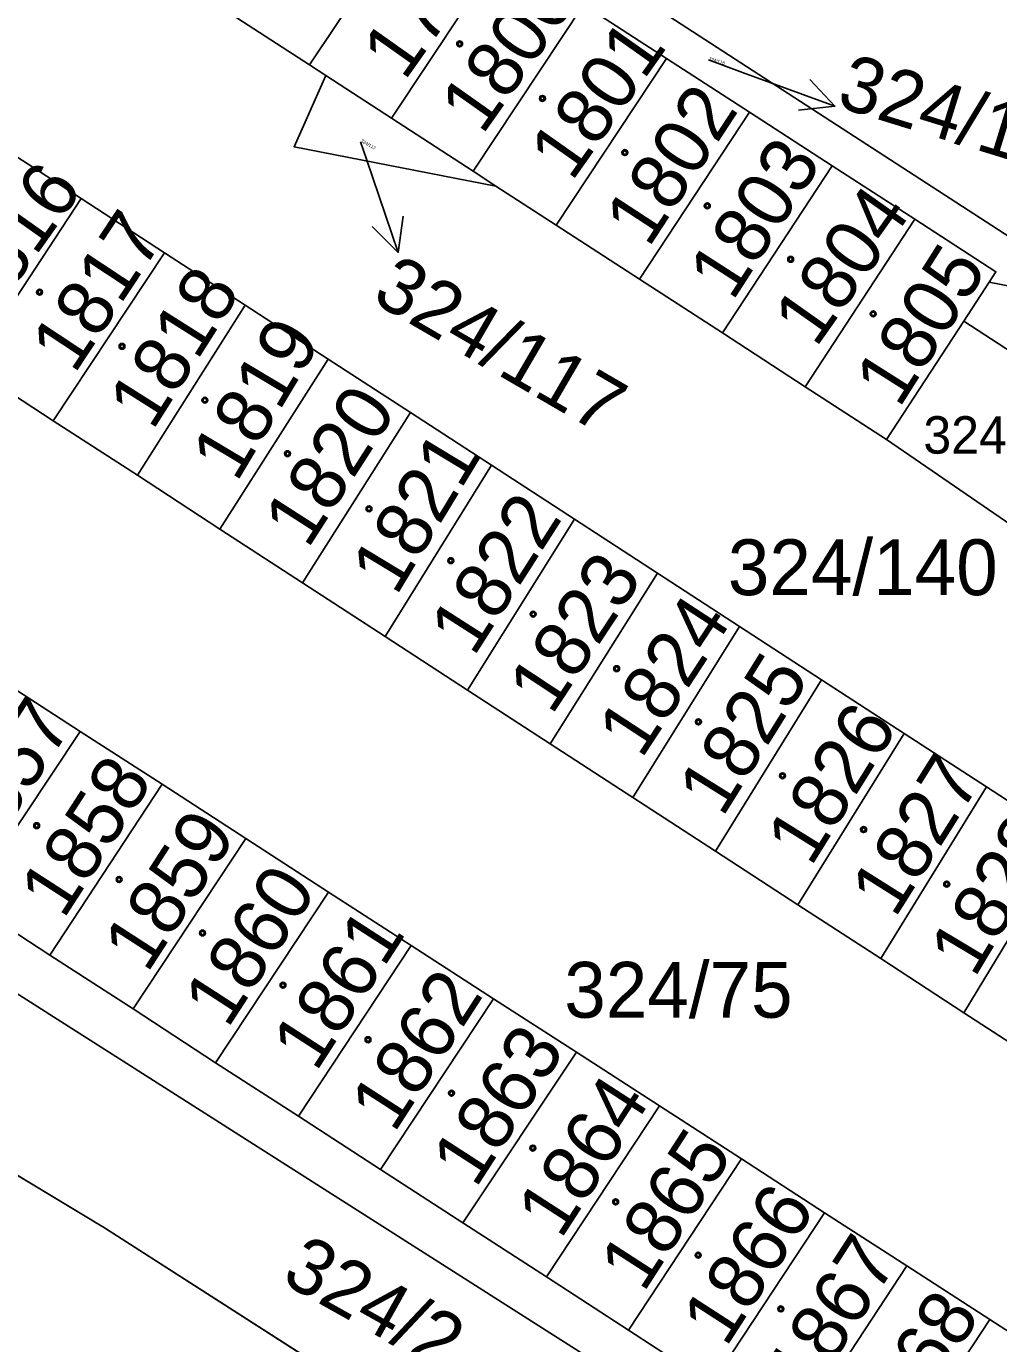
# Model space of a CAD drawing. Extents: x -598233 to -596890, y -1157848 to -1156431.
# Drawn here: x -597182.25 to -597152.65, y -1157647.79 to -1157607.67 of the extents above; entities that cross this region are included whole.
import ezdxf

# ---------------------------------------------------------------- set-up
doc = ezdxf.new("R2010")
doc.units = 0
for name, color, linetype in [('Level 1', 7, 'Continuous'), ('Level 4', 7, 'Continuous'), ('Level 5', 7, 'Continuous'), ('Level 57', 7, 'Continuous'), ('Level 60', 7, 'Continuous'), ('Vrstva 54', 7, 'Continuous'), ('Vrstva 60', 7, 'Continuous')]:
    doc.layers.add(name, color=color, linetype=linetype)

msp = doc.modelspace()

# ---------------------------------------------------------------- linework, layer by layer
at = {"layer": 'Level 1'}
for points in [[(-597409.97, -1157511.62), (-597401.88, -1157508.83), (-597373.87, -1157526.16), (-597366.75, -1157525.36), (-597335.98, -1157542.67), (-597325.9, -1157551.23), (-597302.56, -1157566.5), (-597285.2, -1157579.74), (-597270.24, -1157592.06), (-597269.3, -1157592.83), (-597259.47, -1157596.07), (-597250.85, -1157598.17), (-597245.81, -1157601.01), (-597239.94, -1157604.31), (-597223.03, -1157616.87), (-597206.27, -1157628.35), (-597179.87, -1157644.26), (-597115.94, -1157685.24), (-597093.49, -1157698.66), (-597086.96, -1157702.56), (-597050.66, -1157721.6)], [(-597144.73, -1157635.19), (-597124.59, -1157647.92), (-597112.62, -1157653.99), (-597115.75, -1157660.25), (-597114.28, -1157671.45), (-597118.54, -1157677.88), (-597228.54, -1157607.83), (-597232.29, -1157605.23), (-597228.65, -1157599.56)], [(-597245.81, -1157601.01), (-597239.94, -1157604.31), (-597223.03, -1157616.87), (-597206.27, -1157628.35), (-597179.87, -1157644.26), (-597115.94, -1157685.24)], [(-597170.16, -1157602.5), (-597149.02, -1157616.22)], [(-597173.63, -1157608.84), (-597170.26, -1157603.79)], [(-597167.78, -1157605.4), (-597171.14, -1157610.46)], [(-597176.16, -1157607.2), (-597173.63, -1157608.84)], [(-597168.65, -1157612.08), (-597165.29, -1157607.01)], [(-597165.29, -1157607.01), (-597162.76, -1157608.64)], [(-597173.13, -1157609.16), (-597173.63, -1157608.84)], [(-597166.12, -1157613.72), (-597162.76, -1157608.64)], [(-597162.76, -1157608.64), (-597160.23, -1157610.28)], [(-597173.13, -1157609.16), (-597174.1, -1157611.33), (-597167.96, -1157612.53)], [(-597171.14, -1157610.46), (-597173.13, -1157609.16)], [(-597171.14, -1157610.46), (-597168.65, -1157612.08)], [(-597160.23, -1157610.28), (-597163.58, -1157615.37)], [(-597160.23, -1157610.28), (-597157.72, -1157611.91)], [(-597180.58, -1157612.91), (-597183.1, -1157611.28)], [(-597161.06, -1157617), (-597157.72, -1157611.91)], [(-597157.72, -1157611.91), (-597155.2, -1157613.54)], [(-597167.96, -1157612.53), (-597168.65, -1157612.08)], [(-597166.12, -1157613.72), (-597167.96, -1157612.53)], [(-597183.95, -1157618.04), (-597180.58, -1157612.91)], [(-597178.05, -1157614.56), (-597180.58, -1157612.91)], [(-597158.54, -1157618.64), (-597155.2, -1157613.54)], [(-597155.2, -1157613.54), (-597152.73, -1157615.14), (-597152.94, -1157615.46)], [(-597163.58, -1157615.37), (-597166.12, -1157613.72)], [(-597181.44, -1157619.68), (-597178.05, -1157614.56)], [(-597175.59, -1157616.16), (-597178.05, -1157614.56)], [(-597163.58, -1157615.37), (-597161.06, -1157617)], [(-597152.94, -1157615.46), (-597153.71, -1157616.64)], [(-597152.94, -1157615.46), (-597149.02, -1157616.22)], [(-597178.87, -1157621.34), (-597175.59, -1157616.16)], [(-597173.06, -1157617.8), (-597175.59, -1157616.16)], [(-597153.71, -1157616.64), (-597156.06, -1157620.25)], [(-597153.71, -1157616.64), (-597148.86, -1157619.8), (-597151.4, -1157623.45), (-597156.06, -1157620.25)], [(-597158.54, -1157618.64), (-597161.06, -1157617)], [(-597183.95, -1157618.04), (-597181.44, -1157619.68)], [(-597176.36, -1157622.98), (-597173.06, -1157617.8)], [(-597170.56, -1157619.43), (-597173.06, -1157617.8)], [(-597156.06, -1157620.25), (-597158.54, -1157618.64)], [(-597181.44, -1157619.68), (-597178.87, -1157621.34)], [(-597170.56, -1157619.43), (-597173.84, -1157624.61)], [(-597168.09, -1157621.03), (-597170.56, -1157619.43)], [(-597168.09, -1157621.03), (-597171.33, -1157626.25)], [(-597165.56, -1157622.68), (-597168.09, -1157621.03)], [(-597178.87, -1157621.34), (-597176.36, -1157622.98)], [(-597168.82, -1157627.88), (-597165.56, -1157622.68)], [(-597163.04, -1157624.32), (-597165.56, -1157622.68)], [(-597176.36, -1157622.98), (-597173.84, -1157624.61)], [(-597163.04, -1157624.32), (-597166.3, -1157629.52)], [(-597160.54, -1157625.94), (-597163.04, -1157624.32)], [(-597173.84, -1157624.61), (-597171.33, -1157626.25)], [(-597163.79, -1157631.15), (-597160.54, -1157625.94)], [(-597158.04, -1157627.57), (-597160.54, -1157625.94)], [(-597171.33, -1157626.25), (-597168.82, -1157627.88)], [(-597183.14, -1157627.51), (-597180.61, -1157629.14)], [(-597158.04, -1157627.57), (-597161.27, -1157632.79)], [(-597155.53, -1157629.2), (-597158.04, -1157627.57)], [(-597168.82, -1157627.88), (-597166.3, -1157629.52)], [(-597184.06, -1157634.31), (-597180.61, -1157629.14)], [(-597180.61, -1157629.14), (-597178.12, -1157630.75)], [(-597158.76, -1157634.42), (-597155.53, -1157629.2)], [(-597153.02, -1157630.83), (-597155.53, -1157629.2)], [(-597166.3, -1157629.52), (-597163.79, -1157631.15)], [(-597178.12, -1157630.75), (-597181.54, -1157635.95)], [(-597178.12, -1157630.75), (-597175.57, -1157632.4)], [(-597156.24, -1157636.06), (-597153.02, -1157630.83)], [(-597150.52, -1157632.45), (-597153.02, -1157630.83)], [(-597163.79, -1157631.15), (-597161.27, -1157632.79)], [(-597179, -1157637.59), (-597175.57, -1157632.4)], [(-597175.57, -1157632.4), (-597173.05, -1157634.04)], [(-597150.52, -1157632.45), (-597153.71, -1157637.71)], [(-597161.27, -1157632.79), (-597158.76, -1157634.42)], [(-597173.05, -1157634.04), (-597176.49, -1157639.23)], [(-597173.05, -1157634.04), (-597170.54, -1157635.66)], [(-597181.54, -1157635.95), (-597184.06, -1157634.31)], [(-597158.76, -1157634.42), (-597156.24, -1157636.06)], [(-597173.97, -1157640.86), (-597170.54, -1157635.66)], [(-597170.54, -1157635.66), (-597168.03, -1157637.28)], [(-597179, -1157637.59), (-597181.54, -1157635.95)], [(-597156.24, -1157636.06), (-597153.71, -1157637.71)], [(-597168.03, -1157637.28), (-597171.47, -1157642.48)], [(-597168.03, -1157637.28), (-597165.5, -1157638.91)], [(-597176.49, -1157639.23), (-597179, -1157637.59)], [(-597153.71, -1157637.71), (-597151.2, -1157639.34)], [(-597168.96, -1157644.11), (-597165.5, -1157638.91)], [(-597165.5, -1157638.91), (-597162.98, -1157640.54)], [(-597173.97, -1157640.86), (-597176.49, -1157639.23)], [(-597166.42, -1157645.75), (-597162.98, -1157640.54)], [(-597162.98, -1157640.54), (-597160.48, -1157642.16)], [(-597171.47, -1157642.48), (-597173.97, -1157640.86)], [(-597160.48, -1157642.16), (-597163.92, -1157647.38)], [(-597160.48, -1157642.16), (-597157.95, -1157643.8)], [(-597168.96, -1157644.11), (-597171.47, -1157642.48)], [(-597166.42, -1157645.75), (-597168.96, -1157644.11)], [(-597161.39, -1157649.02), (-597157.95, -1157643.8)], [(-597157.95, -1157643.8), (-597155.44, -1157645.42)], [(-597163.92, -1157647.38), (-597166.42, -1157645.75)], [(-597155.44, -1157645.42), (-597158.87, -1157650.65)], [(-597155.44, -1157645.42), (-597152.92, -1157647.05)], [(-597156.36, -1157652.28), (-597152.92, -1157647.05)], [(-597152.92, -1157647.05), (-597150.4, -1157648.68)], [(-597161.39, -1157649.02), (-597163.92, -1157647.38)]]:
    msp.add_lwpolyline(points, dxfattribs=at)
at = {"layer": 'Level 5'}
for centre, radius in [((-597169.06, -1157608.2), 0.09), ((-597169.06, -1157608.2), 0.0521), ((-597166.54, -1157609.86), 0.09), ((-597166.54, -1157609.86), 0.0521), ((-597164.03, -1157611.51), 0.09), ((-597164.03, -1157611.51), 0.0521), ((-597161.52, -1157613.13), 0.09), ((-597161.52, -1157613.13), 0.0521), ((-597158.98, -1157614.76), 0.09), ((-597158.98, -1157614.76), 0.0521), ((-597181.85, -1157615.76), 0.09), ((-597181.85, -1157615.76), 0.0521), ((-597156.47, -1157616.42), 0.09), ((-597156.47, -1157616.42), 0.0521), ((-597179.34, -1157617.41), 0.09), ((-597179.34, -1157617.41), 0.0521), ((-597176.82, -1157619.05), 0.09), ((-597176.82, -1157619.05), 0.0521), ((-597174.3, -1157620.68), 0.09), ((-597174.3, -1157620.68), 0.0521), ((-597171.82, -1157622.36), 0.09), ((-597171.82, -1157622.36), 0.0521), ((-597169.33, -1157623.94), 0.09), ((-597169.33, -1157623.94), 0.0521), ((-597166.82, -1157625.57), 0.09), ((-597166.82, -1157625.57), 0.0521), ((-597164.28, -1157627.23), 0.09), ((-597164.28, -1157627.23), 0.0521), ((-597161.79, -1157628.85), 0.09), ((-597161.79, -1157628.85), 0.0521), ((-597159.23, -1157630.49), 0.09), ((-597159.23, -1157630.49), 0.0521), ((-597181.94, -1157632.01), 0.09), ((-597181.94, -1157632.01), 0.0521), ((-597156.76, -1157632.13), 0.09), ((-597156.76, -1157632.13), 0.0521), ((-597179.43, -1157633.65), 0.09), ((-597179.43, -1157633.65), 0.0521), ((-597154.23, -1157633.79), 0.09), ((-597154.23, -1157633.79), 0.0521), ((-597176.89, -1157635.28), 0.09), ((-597176.89, -1157635.28), 0.0521), ((-597174.44, -1157636.87), 0.09), ((-597174.44, -1157636.87), 0.0521), ((-597171.85, -1157638.53), 0.09), ((-597171.85, -1157638.53), 0.0521), ((-597169.31, -1157640.16), 0.09), ((-597169.31, -1157640.16), 0.0521), ((-597166.83, -1157641.83), 0.09), ((-597166.83, -1157641.83), 0.0521), ((-597164.31, -1157643.47), 0.09), ((-597164.31, -1157643.47), 0.0521), ((-597161.8, -1157645.09), 0.09), ((-597161.8, -1157645.09), 0.0521), ((-597159.28, -1157646.73), 0.09), ((-597159.28, -1157646.73), 0.0521)]:
    msp.add_circle(centre, radius, dxfattribs=at)
at = {"layer": 'Level 57'}
for p, q in [((-597161.48, -1157608.69), (-597160.45, -1157609.066)), ((-597160.45, -1157609.066), (-597157.632, -1157610.094)), ((-597172.08, -1157611.18), (-597171.899, -1157611.711)), ((-597171.899, -1157611.711), (-597170.93, -1157614.55))]:
    msp.add_line(p, q, dxfattribs=at)
for points in [[(-597158.4, -1157609.282), (-597157.632, -1157610.094), (-597158.743, -1157610.221)], [(-597170.78, -1157613.442), (-597170.93, -1157614.55), (-597171.726, -1157613.765)]]:
    msp.add_lwpolyline(points, dxfattribs=at)
at = {"layer": 'Level 60'}
for points in [[(-597302.56, -1157566.5), (-597285.2, -1157579.74), (-597270.24, -1157592.06), (-597269.3, -1157592.83), (-597259.47, -1157596.07), (-597250.85, -1157598.17), (-597245.81, -1157601.01), (-597239.94, -1157604.31), (-597223.03, -1157616.87), (-597206.27, -1157628.35), (-597179.87, -1157644.26), (-597115.94, -1157685.24)], [(-597115.94, -1157685.24), (-597179.87, -1157644.26), (-597206.27, -1157628.35), (-597223.03, -1157616.87), (-597239.94, -1157604.31), (-597245.81, -1157601.01), (-597245.52, -1157600.94), (-597244.68, -1157600.76), (-597243.36, -1157600.43), (-597234.25, -1157598.31), (-597228.65, -1157599.56), (-597232.29, -1157605.23), (-597228.54, -1157607.83), (-597118.54, -1157677.88)], [(-597176.16, -1157607.2), (-597173.63, -1157608.84), (-597173.13, -1157609.16), (-597174.1, -1157611.33), (-597167.96, -1157612.53), (-597166.12, -1157613.72), (-597163.58, -1157615.37), (-597161.06, -1157617), (-597158.54, -1157618.64), (-597156.06, -1157620.25), (-597151.4, -1157623.45)], [(-597118.54, -1157677.88), (-597228.54, -1157607.83)], [(-597150.52, -1157632.45), (-597153.02, -1157630.83), (-597155.53, -1157629.2), (-597158.04, -1157627.57), (-597160.54, -1157625.94), (-597163.04, -1157624.32), (-597165.56, -1157622.68), (-597168.09, -1157621.03), (-597170.56, -1157619.43), (-597173.06, -1157617.8), (-597175.59, -1157616.16), (-597178.05, -1157614.56), (-597180.58, -1157612.91), (-597183.1, -1157611.28)], [(-597148.86, -1157619.8), (-597153.71, -1157616.64), (-597152.94, -1157615.46), (-597149.02, -1157616.22)], [(-597183.95, -1157618.04), (-597181.44, -1157619.68), (-597178.87, -1157621.34), (-597176.36, -1157622.98), (-597173.84, -1157624.61), (-597171.33, -1157626.25), (-597168.82, -1157627.88), (-597166.3, -1157629.52), (-597163.79, -1157631.15), (-597161.27, -1157632.79), (-597158.76, -1157634.42), (-597156.24, -1157636.06), (-597153.71, -1157637.71), (-597151.2, -1157639.34), (-597148.68, -1157640.98), (-597146.18, -1157642.6), (-597143.67, -1157644.23), (-597141.15, -1157645.87), (-597138.66, -1157647.49), (-597136.15, -1157649.12)], [(-597150.4, -1157648.68), (-597152.92, -1157647.05), (-597155.44, -1157645.42), (-597157.95, -1157643.8), (-597160.48, -1157642.16), (-597162.98, -1157640.54), (-597165.5, -1157638.91), (-597168.03, -1157637.28), (-597170.54, -1157635.66), (-597173.05, -1157634.04), (-597175.57, -1157632.4), (-597178.12, -1157630.75), (-597180.61, -1157629.14), (-597183.14, -1157627.51)], [(-597184.06, -1157634.31), (-597181.54, -1157635.95), (-597179, -1157637.59), (-597176.49, -1157639.23), (-597173.97, -1157640.86), (-597171.47, -1157642.48), (-597168.96, -1157644.11), (-597166.42, -1157645.75), (-597163.92, -1157647.38), (-597161.39, -1157649.02)]]:
    msp.add_lwpolyline(points, dxfattribs=at)
for points in [[(-597170.16, -1157602.5), (-597165.35, -1157592.32), (-597143.03, -1157617.39), (-597149.02, -1157616.22)], [(-597170.26, -1157603.79), (-597173.63, -1157608.84), (-597176.16, -1157607.2), (-597172.78, -1157602.16), (-597170.63, -1157603.55)], [(-597152.73, -1157615.14), (-597155.2, -1157613.54), (-597157.72, -1157611.91), (-597160.23, -1157610.28), (-597162.76, -1157608.64), (-597165.29, -1157607.01), (-597167.78, -1157605.4), (-597170.26, -1157603.79), (-597170.63, -1157603.55), (-597170.16, -1157602.5), (-597149.02, -1157616.22), (-597152.94, -1157615.46)], [(-597170.26, -1157603.79), (-597167.78, -1157605.4), (-597171.14, -1157610.46), (-597173.13, -1157609.16), (-597173.63, -1157608.84)], [(-597167.78, -1157605.4), (-597165.29, -1157607.01), (-597168.65, -1157612.08), (-597171.14, -1157610.46)], [(-597165.29, -1157607.01), (-597162.76, -1157608.64), (-597166.12, -1157613.72), (-597167.96, -1157612.53), (-597168.65, -1157612.08)], [(-597162.76, -1157608.64), (-597160.23, -1157610.28), (-597163.58, -1157615.37), (-597166.12, -1157613.72)], [(-597171.14, -1157610.46), (-597168.65, -1157612.08), (-597167.96, -1157612.53), (-597174.1, -1157611.33), (-597173.13, -1157609.16)], [(-597160.23, -1157610.28), (-597157.72, -1157611.91), (-597161.06, -1157617), (-597163.58, -1157615.37)], [(-597186.47, -1157616.41), (-597183.1, -1157611.28), (-597180.58, -1157612.91), (-597183.95, -1157618.04)], [(-597157.72, -1157611.91), (-597155.2, -1157613.54), (-597158.54, -1157618.64), (-597161.06, -1157617)], [(-597180.58, -1157612.91), (-597178.05, -1157614.56), (-597181.44, -1157619.68), (-597183.95, -1157618.04)], [(-597153.71, -1157616.64), (-597156.06, -1157620.25), (-597158.54, -1157618.64), (-597155.2, -1157613.54), (-597152.73, -1157615.14), (-597152.94, -1157615.46)], [(-597178.05, -1157614.56), (-597175.59, -1157616.16), (-597178.87, -1157621.34), (-597181.44, -1157619.68)], [(-597175.59, -1157616.16), (-597173.06, -1157617.8), (-597176.36, -1157622.98), (-597178.87, -1157621.34)], [(-597156.06, -1157620.25), (-597153.71, -1157616.64), (-597148.86, -1157619.8), (-597151.4, -1157623.45)], [(-597173.06, -1157617.8), (-597170.56, -1157619.43), (-597173.84, -1157624.61), (-597176.36, -1157622.98)], [(-597173.84, -1157624.61), (-597170.56, -1157619.43), (-597168.09, -1157621.03), (-597171.33, -1157626.25)], [(-597168.09, -1157621.03), (-597165.56, -1157622.68), (-597168.82, -1157627.88), (-597171.33, -1157626.25)], [(-597165.56, -1157622.68), (-597163.04, -1157624.32), (-597166.3, -1157629.52), (-597168.82, -1157627.88)], [(-597163.04, -1157624.32), (-597160.54, -1157625.94), (-597163.79, -1157631.15), (-597166.3, -1157629.52)], [(-597160.54, -1157625.94), (-597158.04, -1157627.57), (-597161.27, -1157632.79), (-597163.79, -1157631.15)], [(-597184.06, -1157634.31), (-597186.55, -1157632.7), (-597183.14, -1157627.51), (-597180.61, -1157629.14)], [(-597158.04, -1157627.57), (-597155.53, -1157629.2), (-597158.76, -1157634.42), (-597161.27, -1157632.79)], [(-597181.54, -1157635.95), (-597184.06, -1157634.31), (-597180.61, -1157629.14), (-597178.12, -1157630.75)], [(-597158.76, -1157634.42), (-597155.53, -1157629.2), (-597153.02, -1157630.83), (-597156.24, -1157636.06)], [(-597179, -1157637.59), (-597181.54, -1157635.95), (-597178.12, -1157630.75), (-597175.57, -1157632.4)], [(-597153.02, -1157630.83), (-597150.52, -1157632.45), (-597153.71, -1157637.71), (-597156.24, -1157636.06)], [(-597176.49, -1157639.23), (-597179, -1157637.59), (-597175.57, -1157632.4), (-597173.05, -1157634.04)], [(-597150.52, -1157632.45), (-597148.02, -1157634.08), (-597151.2, -1157639.34), (-597153.71, -1157637.71)], [(-597173.97, -1157640.86), (-597176.49, -1157639.23), (-597173.05, -1157634.04), (-597170.54, -1157635.66)], [(-597171.47, -1157642.48), (-597173.97, -1157640.86), (-597170.54, -1157635.66), (-597168.03, -1157637.28)], [(-597168.96, -1157644.11), (-597171.47, -1157642.48), (-597168.03, -1157637.28), (-597165.5, -1157638.91)], [(-597166.42, -1157645.75), (-597168.96, -1157644.11), (-597165.5, -1157638.91), (-597162.98, -1157640.54)], [(-597163.92, -1157647.38), (-597166.42, -1157645.75), (-597162.98, -1157640.54), (-597160.48, -1157642.16)], [(-597161.39, -1157649.02), (-597163.92, -1157647.38), (-597160.48, -1157642.16), (-597157.95, -1157643.8)], [(-597158.87, -1157650.65), (-597161.39, -1157649.02), (-597157.95, -1157643.8), (-597155.44, -1157645.42)], [(-597156.36, -1157652.28), (-597158.87, -1157650.65), (-597155.44, -1157645.42), (-597152.92, -1157647.05)], [(-597153.84, -1157653.92), (-597156.36, -1157652.28), (-597152.92, -1157647.05), (-597150.4, -1157648.68)]]:
    msp.add_lwpolyline(points, close=True, dxfattribs=at)
at = {"layer": 'Vrstva 54'}
for p, q in [((-597206.27, -1157628.35), (-597179.87, -1157644.26)), ((-597179.87, -1157644.26), (-597115.94, -1157685.24))]:
    msp.add_line(p, q, dxfattribs=at)
at = {"layer": 'Vrstva 60'}
for points in [[(-597302.56, -1157566.5), (-597285.2, -1157579.74), (-597270.24, -1157592.06), (-597269.3, -1157592.83), (-597259.47, -1157596.07), (-597250.85, -1157598.17), (-597245.81, -1157601.01), (-597239.94, -1157604.31), (-597223.03, -1157616.87), (-597206.27, -1157628.35), (-597179.87, -1157644.26), (-597115.94, -1157685.24)], [(-597115.94, -1157685.24), (-597179.87, -1157644.26), (-597206.27, -1157628.35), (-597223.03, -1157616.87), (-597239.94, -1157604.31), (-597245.81, -1157601.01), (-597250.85, -1157598.17), (-597259.47, -1157596.07), (-597269.3, -1157592.83), (-597270.24, -1157592.06), (-597285.2, -1157579.74), (-597302.56, -1157566.5)]]:
    msp.add_lwpolyline(points, dxfattribs=at)

# ---------------------------------------------------------------- texts
at = {"layer": 'Level 4'}
for s, height, rotation, p in [('1799', 1.7, 54.7505, (-597170.738, -1157609.355)), ('1800', 1.7, 54.7505, (-597168.37, -1157611.002)), ('1801', 1.7, 54.7505, (-597165.649, -1157612.422)), ('324/118', 0.1, 342.8397, (-597161.48, -1157608.69)), ('1802', 1.7, 56.8419, (-597163.309, -1157614.44)), ('324/117', 0.1, 329.8053, (-597172.08, -1157611.18)), ('1803', 1.7, 57.1989, (-597160.754, -1157616.067)), ('1816', 1.7, 54.7505, (-597183.435, -1157616.753)), ('1804', 1.7, 54.7505, (-597158.216, -1157617.483)), ('1817', 1.7, 56.5285, (-597180.791, -1157618.283)), ('1805', 1.7, 57.6659, (-597155.681, -1157619.326)), ('1818', 1.7, 57.6689, (-597178.411, -1157620.007)), ('1819', 1.7, 59.1726, (-597175.853, -1157621.586)), ('1820', 1.7, 57.2484, (-597173.686, -1157623.608)), ('1821', 1.7, 58.8283, (-597170.995, -1157625.046)), ('1822', 1.7, 57.3931, (-597168.634, -1157626.896)), ('1823', 1.7, 56.5414, (-597166.258, -1157628.678)), ('1824', 1.7, 56.7879, (-597163.528, -1157630.009)), ('1825', 1.7, 58.0559, (-597161.06, -1157631.789)), ('1857', 1.7, 57.1069, (-597183.546, -1157633.145)), ('1826', 1.7, 58.0822, (-597158.368, -1157633.294)), ('1858', 1.7, 57.1069, (-597181.125, -1157634.89)), ('1827', 1.7, 57.8021, (-597155.808, -1157634.859)), ('1859', 1.7, 57.1069, (-597178.575, -1157636.535)), ('1828', 1.7, 59.1116, (-597153.384, -1157636.679)), ('1860', 1.7, 57.1069, (-597176.126, -1157638.22)), ('1861', 1.7, 57.1069, (-597173.436, -1157639.543)), ('1862', 1.7, 57.1069, (-597171.058, -1157641.405)), ('1863', 1.7, 57.1069, (-597168.574, -1157643.085)), ('1864', 1.7, 57.1069, (-597165.983, -1157644.64)), ('1865', 1.7, 57.1069, (-597163.465, -1157646.265)), ('1866', 1.7, 57.1069, (-597160.953, -1157647.93)), ('1867', 1.7, 57.1069, (-597158.413, -1157649.491)), ('1868', 1.7, 57.1069, (-597155.932, -1157651.175))]:
    msp.add_text(s, height=height, rotation=rotation, dxfattribs=at).set_placement(p)
for s, height, p in [('324/87', 1.14, (-597154.942, -1157620.68)), ('324/140', 1.7, (-597160.894, -1157624.99)), ('324/75', 1.7, (-597165.875, -1157637.86))]:
    msp.add_text(s, height=height, dxfattribs=at).set_placement(p)
at = {"layer": 'Level 57'}
for s, rotation, p in [('324/118', 342.8397, (-597157.632, -1157610.094)), ('324/117', 329.8053, (-597171.785, -1157616.019)), ('324/2', 330.7318, (-597174.54, -1157645.89))]:
    msp.add_text(s, height=1.7, rotation=rotation, dxfattribs=at).set_placement(p)

doc.saveas('drawing.dxf')
